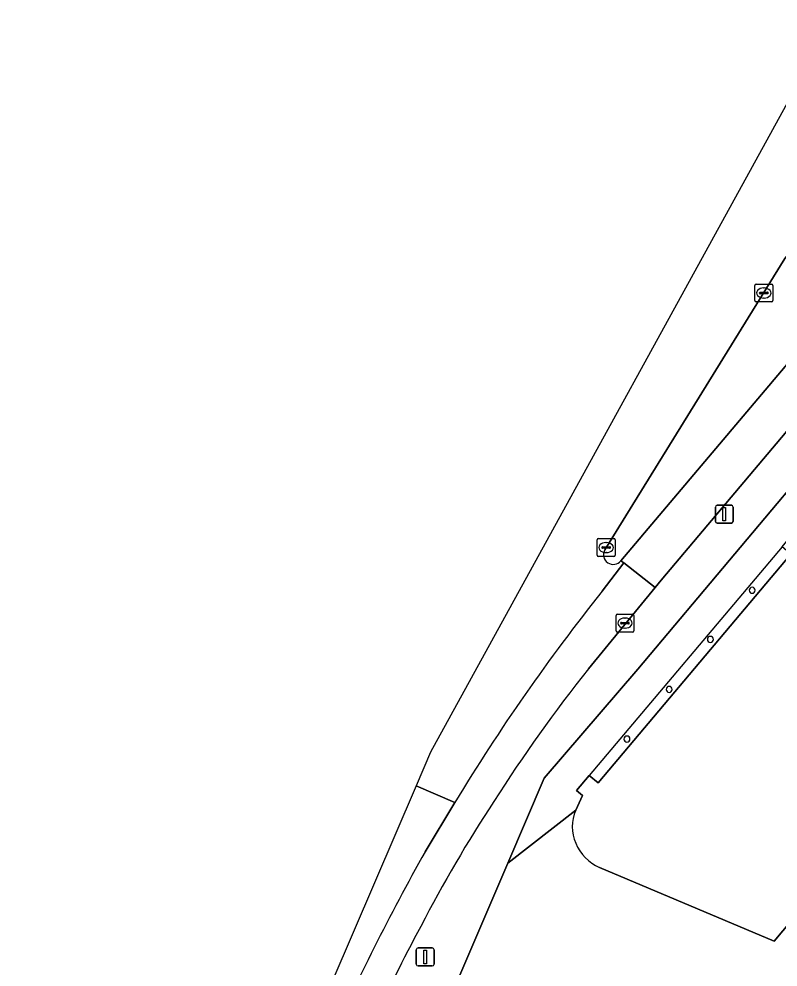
# Model space of a CAD drawing. Extents: x 160349 to 161355, y 381727 to 382854.
# Drawn here: x 160881.8 to 160924.1, y 382788.3 to 382841.2 of the extents above; entities that cross this region are included whole.
import ezdxf

# ---------------------------------------------------------------- set-up
doc = ezdxf.new("R2010")
doc.units = 0
for name, color, linetype in [('IMGEO_Berm_gesloten', 7, 'Continuous'), ('IMGEO_Fietspad_gesloten', 7, 'Continuous'), ('IMGEO_Kolk', 7, 'Continuous'), ('IMGEO_Lichtmast', 7, 'Continuous'), ('IMGEO_Pand', 7, 'Continuous'), ('IMGEO_Pand_overbouw', 7, 'Continuous'), ('IMGEO_Rijbaan_lokaal_gesloten', 7, 'Continuous'), ('IMGEO_Rijbaan_lokaal_open', 7, 'Continuous'), ('IMGEO_Voetpad_open', 7, 'Continuous')]:
    doc.layers.add(name, color=color, linetype=linetype)

msp = doc.modelspace()

# ---------------------------------------------------------------- linework, layer by layer
at = {"layer": 'IMGEO_Berm_gesloten'}
for points in [[(160924.589, 382827.911), (160924.51, 382827.815), (160914.48, 382811.567)], [(160915.38, 382810.951), (160927.492, 382825.288)]]:
    msp.add_lwpolyline(points, dxfattribs=at)
msp.add_arc((160914.954, 382811.294), 0.547, 149.9964, 321.2246, dxfattribs=at)
at = {"layer": 'IMGEO_Fietspad_gesloten'}
msp.add_lwpolyline([(160930.069, 382828.341), (160927.492, 382825.288), (160915.38, 382810.951), (160915.536, 382810.83), (160917.295, 382809.465), (160917.629, 382809.872), (160929.236, 382823.655), (160929.904, 382824.414)], dxfattribs=at)
at = {"layer": 'IMGEO_Kolk'}
for p, q in [((160922.845, 382825.46), (160922.845, 382826.312)), ((160922.92, 382826.386), (160923.772, 382826.386)), ((160923.333, 382826.166), (160923.358, 382826.166)), ((160923.846, 382826.312), (160923.846, 382825.46)), ((160923.104, 382825.88), (160923.104, 382825.892)), ((160923.542, 382825.843), (160923.144, 382825.843)), ((160923.147, 382825.929), (160923.545, 382825.929)), ((160923.356, 382825.606), (160923.331, 382825.606)), ((160923.588, 382825.892), (160923.588, 382825.88)), ((160923.772, 382825.386), (160922.92, 382825.386)), ((160914.055, 382811.264), (160914.055, 382812.116)), ((160914.13, 382812.19), (160914.982, 382812.19)), ((160914.543, 382811.97), (160914.568, 382811.97)), ((160915.056, 382812.116), (160915.056, 382811.264)), ((160914.314, 382811.684), (160914.314, 382811.696)), ((160914.752, 382811.647), (160914.354, 382811.647)), ((160914.357, 382811.733), (160914.755, 382811.733)), ((160914.566, 382811.41), (160914.541, 382811.41)), ((160914.798, 382811.696), (160914.798, 382811.684)), ((160914.982, 382811.19), (160914.13, 382811.19)), ((160915.105, 382807.048), (160915.105, 382807.9)), ((160915.18, 382807.974), (160916.032, 382807.974)), ((160915.593, 382807.754), (160915.618, 382807.754)), ((160916.106, 382807.9), (160916.106, 382807.048)), ((160915.364, 382807.468), (160915.364, 382807.48)), ((160915.802, 382807.431), (160915.404, 382807.431)), ((160915.407, 382807.517), (160915.805, 382807.517)), ((160915.616, 382807.194), (160915.591, 382807.194)), ((160915.848, 382807.48), (160915.848, 382807.468)), ((160916.032, 382806.974), (160915.18, 382806.974))]:
    msp.add_line(p, q, dxfattribs=at)
for points in [[(160922.845, 382825.46), (160922.845, 382826.312)], [(160922.92, 382826.386), (160923.772, 382826.386)], [(160923.846, 382826.312), (160923.846, 382825.46)], [(160923.772, 382825.386), (160922.92, 382825.386)], [(160914.055, 382811.264), (160914.055, 382812.116)], [(160914.13, 382812.19), (160914.982, 382812.19)], [(160915.056, 382812.116), (160915.056, 382811.264)], [(160914.982, 382811.19), (160914.13, 382811.19)], [(160915.105, 382807.048), (160915.105, 382807.9)], [(160915.18, 382807.974), (160916.032, 382807.974)], [(160916.106, 382807.9), (160916.106, 382807.048)], [(160916.032, 382806.974), (160915.18, 382806.974)]]:
    msp.add_lwpolyline(points, dxfattribs=at)
for centre, radius, start, end in [((160922.922, 382826.31), 0.0765, 91.552, 178.448), ((160922.922, 382826.31), 0.0765, 91.552, 178.448), ((160923.77, 382826.31), 0.0765, 1.552, 88.448), ((160923.77, 382826.31), 0.0765, 1.552, 88.448), ((160923.144, 382825.889), 0.0403, 85.8775, 175.7526), ((160923.141, 382825.879), 0.0366, 178.938, 274.7102), ((160923.545, 382825.886), 0.043, 264.8664, 352.4533), ((160923.549, 382825.891), 0.0386, 1.7309, 96.639), ((160922.922, 382825.462), 0.0765, 181.552, 268.448), ((160922.922, 382825.462), 0.0765, 181.552, 268.448), ((160923.77, 382825.462), 0.0765, 271.552, 358.448), ((160923.77, 382825.462), 0.0765, 271.552, 358.448), ((160914.132, 382812.114), 0.0765, 91.552, 178.448), ((160914.132, 382812.114), 0.0765, 91.552, 178.448), ((160914.98, 382812.114), 0.0765, 1.552, 88.448), ((160914.98, 382812.114), 0.0765, 1.552, 88.448), ((160914.354, 382811.693), 0.0403, 85.8775, 175.7526), ((160914.351, 382811.683), 0.0366, 178.938, 274.7102), ((160914.755, 382811.69), 0.043, 264.8664, 352.4533), ((160914.759, 382811.695), 0.0386, 1.7309, 96.639), ((160914.132, 382811.266), 0.0765, 181.552, 268.448), ((160914.132, 382811.266), 0.0765, 181.552, 268.448), ((160914.98, 382811.266), 0.0765, 271.552, 358.448), ((160914.98, 382811.266), 0.0765, 271.552, 358.448), ((160915.182, 382807.898), 0.0765, 91.552, 178.448), ((160915.182, 382807.898), 0.0765, 91.552, 178.448), ((160916.03, 382807.898), 0.0765, 1.552, 88.448), ((160916.03, 382807.898), 0.0765, 1.552, 88.448), ((160915.404, 382807.477), 0.0403, 85.8775, 175.7526), ((160915.401, 382807.467), 0.0366, 178.938, 274.7102), ((160915.805, 382807.474), 0.043, 264.8664, 352.4533), ((160915.809, 382807.479), 0.0386, 1.7309, 96.639), ((160915.182, 382807.05), 0.0765, 181.552, 268.448), ((160915.182, 382807.05), 0.0765, 181.552, 268.448), ((160916.03, 382807.05), 0.0765, 271.552, 358.448), ((160916.03, 382807.05), 0.0765, 271.552, 358.448)]:
    msp.add_arc(centre, radius, start, end, dxfattribs=at)
for centre, major_axis, ratio, start_param, end_param in [((160923.332, 382825.886), (-0.387, 0.002), 0.722429, 4.712389, 7.853982), ((160923.357, 382825.886), (-0.39, 0.002), 0.717154, 1.570796, 4.712389), ((160914.542, 382811.69), (-0.387, 0.002), 0.722429, 4.712389, 7.853982), ((160914.567, 382811.69), (-0.39, 0.002), 0.717154, 1.570796, 4.712389), ((160915.592, 382807.474), (-0.387, 0.002), 0.722429, 4.712389, 7.853982), ((160915.617, 382807.474), (-0.39, 0.002), 0.717154, 1.570796, 4.712389)]:
    msp.add_ellipse(centre, major_axis=major_axis, ratio=ratio, start_param=start_param, end_param=end_param, dxfattribs=at)
at = {"layer": 'IMGEO_Lichtmast'}
for p, q in [((160920.647, 382813.15), (160920.647, 382813.95)), ((160920.647, 382813.95), (160920.647, 382813.15)), ((160920.747, 382814.05), (160921.537, 382814.05)), ((160921.537, 382814.05), (160920.747, 382814.05)), ((160921.637, 382813.95), (160921.637, 382813.15)), ((160921.637, 382813.15), (160921.637, 382813.95)), ((160921.537, 382813.05), (160920.747, 382813.05)), ((160920.747, 382813.05), (160921.537, 382813.05)), ((160903.971, 382788.455), (160903.971, 382789.255)), ((160903.971, 382789.255), (160903.971, 382788.455)), ((160904.071, 382789.355), (160904.861, 382789.355)), ((160904.861, 382789.355), (160904.071, 382789.355)), ((160904.961, 382789.255), (160904.961, 382788.455)), ((160904.961, 382788.455), (160904.961, 382789.255)), ((160904.861, 382788.355), (160904.071, 382788.355)), ((160904.071, 382788.355), (160904.861, 382788.355))]:
    msp.add_line(p, q, dxfattribs=at)
for points in [[(160921.067, 382813.925), (160921.217, 382813.925), (160921.217, 382813.175), (160921.067, 382813.175), (160921.067, 382813.925)], [(160904.391, 382789.23), (160904.541, 382789.23), (160904.541, 382788.48), (160904.391, 382788.48), (160904.391, 382789.23)]]:
    msp.add_lwpolyline(points, dxfattribs=at)
for centre, start, end in [((160920.747, 382813.95), 90, 180), ((160920.747, 382813.95), 90, 180), ((160921.537, 382813.95), 0, 90), ((160921.537, 382813.95), 360, 90), ((160920.747, 382813.15), 180, 270), ((160920.747, 382813.15), 180, 270), ((160921.537, 382813.15), 270, 0), ((160921.537, 382813.15), 270, 0), ((160904.071, 382789.255), 90, 180), ((160904.071, 382789.255), 90, 180), ((160904.861, 382789.255), 0, 90), ((160904.861, 382789.255), 360, 90), ((160904.071, 382788.455), 180, 270), ((160904.071, 382788.455), 180, 270), ((160904.861, 382788.455), 270, 0), ((160904.861, 382788.455), 270, 0)]:
    msp.add_arc(centre, 0.1, start, end, dxfattribs=at)
at = {"layer": 'IMGEO_Pand'}
for points in [[(160924.851, 382811.314), (160914.105, 382798.563), (160913.616, 382798.977), (160912.91, 382798.147), (160913.243, 382797.851), (160912.862, 382797.035)], [(160914.19, 382793.843), (160923.923, 382789.734), (160924.888, 382790.889)]]:
    msp.add_lwpolyline(points, dxfattribs=at)
for centre, radius, start, end in [((160922.695, 382809.31), 0.17, 0, 180), ((160922.695, 382809.31), 0.17, 180, 0), ((160920.367, 382806.567), 0.17, 0, 180), ((160920.367, 382806.567), 0.17, 180, 360), ((160918.068, 382803.775), 0.17, 0, 180), ((160918.068, 382803.775), 0.17, 180, 0), ((160915.714, 382801.008), 0.17, 360, 180), ((160915.714, 382801.008), 0.17, 180, 0), ((160914.962, 382796.117), 2.292, 156.3809, 203.494), ((160915.239, 382796.2), 2.58, 202.7258, 245.9963)]:
    msp.add_arc(centre, radius, start, end, dxfattribs=at)
at = {"layer": 'IMGEO_Pand_overbouw'}
msp.add_lwpolyline([(160924.851, 382811.314), (160924.367, 382811.736), (160913.616, 382798.977), (160914.105, 382798.563)], close=True, dxfattribs=at)
at = {"layer": 'IMGEO_Rijbaan_lokaal_gesloten'}
for points in [[(160935.419, 382834.797), (160927.223, 382841.17), (160904.768, 382800.279), (160903.964, 382798.406)], [(160914.48, 382811.567), (160924.51, 382827.815), (160924.589, 382827.911), (160927.077, 382830.931), (160927.146, 382831.007), (160929.386, 382833.31)], [(160913.575, 382804.932), (160917.295, 382809.465), (160915.536, 382810.83), (160914.339, 382809.254)], [(160914.339, 382809.254), (160915.536, 382810.83), (160915.38, 382810.951)], [(160903.964, 382798.406), (160906.127, 382797.477)], [(160906.127, 382797.477), (160904.461, 382794.724)]]:
    msp.add_lwpolyline(points, dxfattribs=at)
for centre, radius, start, end in [((160914.954, 382811.294), 0.547, 149.9964, 321.2246), ((161001.107, 382740), 111.017, 141.40478, 148.81976), ((161001.107, 382740), 111.017, 141.40478, 148.81976), ((160980.548, 382751.618), 85.602, 141.47845, 147.56203), ((160971.264, 382756.062), 75.393, 146.62779, 152.76844), ((161020.008, 382729.925), 132.476, 150.716, 155.95059), ((160981.736, 382748.611), 88.133, 151.57665, 155.6074)]:
    msp.add_arc(centre, radius, start, end, dxfattribs=at)
at = {"layer": 'IMGEO_Rijbaan_lokaal_open'}
msp.add_lwpolyline([(160904.461, 382794.724), (160906.127, 382797.477), (160903.964, 382798.406), (160881.824, 382746.815)], dxfattribs=at)
msp.add_arc((161020.008, 382729.925), 132.476, 150.716, 155.95059, dxfattribs=at)
at = {"layer": 'IMGEO_Voetpad_open'}
for points in [[(160889.177, 382748.12), (160889.998, 382750), (160892.318, 382755.311), (160895.194, 382761.896), (160899.803, 382772.449), (160903.223, 382780.421), (160909.07, 382794.094), (160911.098, 382798.836), (160916.327, 382804.904), (160932.549, 382824.2), (160933.999, 382826.061)], [(160929.904, 382824.414), (160929.236, 382823.655), (160917.629, 382809.872), (160917.295, 382809.465), (160913.575, 382804.932)], [(160912.862, 382797.035), (160909.07, 382794.094), (160903.223, 382780.421)], [(160924.888, 382790.889), (160923.923, 382789.734), (160914.19, 382793.843)]]:
    msp.add_lwpolyline(points, dxfattribs=at)
msp.add_lwpolyline([(160924.851, 382811.314), (160924.367, 382811.736), (160925.082, 382812.582), (160932.934, 382821.67), (160932.549, 382824.2), (160916.327, 382804.904), (160911.098, 382798.836), (160909.07, 382794.094), (160912.862, 382797.035), (160913.243, 382797.851), (160912.91, 382798.147), (160913.616, 382798.977), (160914.105, 382798.563)], close=True, dxfattribs=at)
for centre, radius, start, end in [((160922.695, 382809.31), 0.17, 0, 180), ((160922.695, 382809.31), 0.17, 180, 0), ((160920.367, 382806.567), 0.17, 0, 180), ((160920.367, 382806.567), 0.17, 180, 360), ((160980.548, 382751.618), 85.602, 141.47845, 147.56203), ((160918.068, 382803.775), 0.17, 0, 180), ((160918.068, 382803.775), 0.17, 180, 0), ((160915.714, 382801.008), 0.17, 360, 180), ((160915.714, 382801.008), 0.17, 180, 0), ((160971.264, 382756.062), 75.393, 146.62779, 152.76844), ((160914.962, 382796.117), 2.292, 156.3809, 203.494), ((160915.239, 382796.2), 2.58, 202.7258, 245.9963), ((160981.736, 382748.611), 88.133, 151.57665, 155.6074)]:
    msp.add_arc(centre, radius, start, end, dxfattribs=at)

doc.saveas('drawing.dxf')
